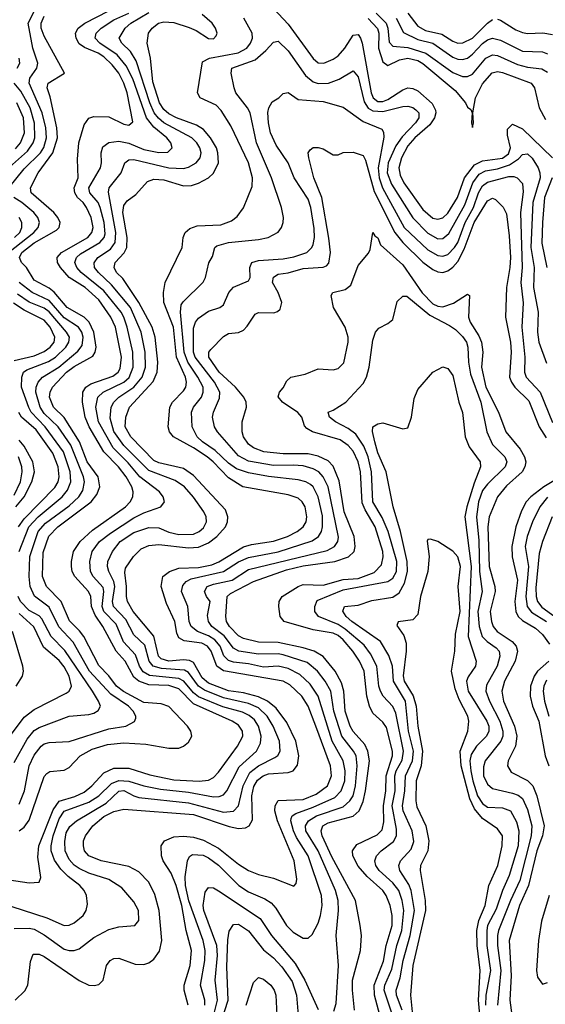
# Model space of a CAD drawing. Header units: inches. Extents: x 990535 to 1117859, y 769386 to 892122.
# Tile 724 of 1056: x 1056872 to 1058982, y 841414 to 845364. Entities that reach past the tile are written whole.
import ezdxf

# ---------------------------------------------------------------- set-up
doc = ezdxf.new("R2010")
doc.units = ezdxf.units.IN
doc.header["$MEASUREMENT"] = 0
doc.layers.add('B0854', color=7, linetype='Continuous')

msp = doc.modelspace()

# ---------------------------------------------------------------- linework, layer by layer
at = {"layer": 'B0854', "color": 5}
for points, elevation in [([(1056828, 844690), (1056890, 844765.7), (1056955.2, 844830), (1056968.5, 844851.5), (1056979.2, 844890), (1056976.6, 844930), (1056961.8, 844990), (1056910.3, 845110), (1056912.3, 845130), (1056941.2, 845170), (1056944.7, 845190), (1056924.7, 845250), (1056906.4, 845350), (1056936.9, 845410)], 2740), ([(1056830, 841913.7), (1056910, 841900.7), (1056950, 841903.7), (1056957.2, 841922.8), (1056944.3, 842004.3), (1056949, 842050), (1057005.9, 842194.1), (1057030, 842228.7), (1057093.1, 842246.9), (1057130, 842264.8), (1057162, 842290), (1057210, 842342.9), (1057250, 842361.8), (1057310, 842361.1), (1057394.1, 842334.1), (1057490, 842315), (1057591.6, 842308.4), (1057630, 842312.6), (1057650, 842323.4), (1057670, 842345.3), (1057746.6, 842450), (1057767.2, 842490), (1057766.6, 842510), (1057750, 842533.5), (1057724.1, 842550), (1057570, 842619.6), (1057510, 842679.8), (1057470, 842693.1), (1057390, 842695.1), (1057350.3, 842710), (1057330, 842726.6), (1057295.1, 842790), (1057259, 842830), (1057204.9, 842930), (1057174.4, 842974.4), (1057160.5, 843010), (1057156.7, 843050), (1057148.5, 843070), (1057092.9, 843130), (1057082.6, 843150), (1057079.6, 843170), (1057079.2, 843190), (1057087.5, 843230), (1057114.4, 843270), (1057164.5, 843315.5), (1057296.3, 843410), (1057314.8, 843430), (1057325.8, 843450), (1057327.9, 843470), (1057321.9, 843490), (1057298.7, 843530), (1057268.9, 843570), (1057209.8, 843629.8), (1057150.4, 843730), (1057135, 843770), (1057124.4, 843830), (1057125.7, 843870), (1057137.3, 843890), (1057156.8, 843903.2), (1057246, 843934), (1057267.1, 843950), (1057275.2, 843964.8), (1057280, 844010), (1057256.6, 844130), (1057237.8, 844170), (1057190, 844239.6), (1057134.2, 844290), (1057069.9, 844330), (1057035.8, 844370), (1057024, 844390), (1057022.5, 844410), (1057039.9, 844430), (1057145.5, 844490), (1057161.5, 844510), (1057166.3, 844530), (1057158.4, 844570), (1057140.1, 844610), (1057126.7, 844630), (1057103.4, 844650), (1057092.8, 844670), (1057091.1, 844690), (1057106.4, 844730), (1057104.1, 844804.1), (1057109.2, 844870), (1057130, 844942.2), (1057150, 844969.3), (1057170, 844975.9), (1057230, 844973.7), (1057290, 844945.1), (1057310, 844941), (1057326.4, 844953.6), (1057302.7, 845070), (1057290.2, 845110), (1057270.2, 845150), (1057243.4, 845183.4), (1057210, 845214.8), (1057186.7, 845230), (1057132.2, 845252.2), (1057110, 845267.7), (1057098.3, 845290), (1057096.1, 845310), (1057106.8, 845330), (1057133.5, 845350), (1057230, 845400.2)], 2680), ([(1057890, 845408.4), (1057950, 845345.6), (1058050, 845207.8), (1058070, 845191.4), (1058093, 845190), (1058130, 845205.8), (1058150, 845219.6), (1058177.5, 845250), (1058210, 845302.4), (1058230, 845304.3), (1058240.3, 845290), (1058246.4, 845270), (1058282.4, 845070), (1058290.2, 845050.2), (1058310, 845036), (1058330, 845036.3), (1058350, 845043.9), (1058410, 845083.2), (1058430, 845090.1), (1058450, 845088.5), (1058470, 845078.8), (1058527.9, 845027.9), (1058541.2, 845001.2), (1058542.7, 844990), (1058536.9, 844970), (1058517.6, 844942.4), (1058457.9, 844890), (1058430, 844857.7), (1058404.7, 844810), (1058394.3, 844770), (1058399.6, 844739.6), (1058413.9, 844710), (1058490, 844603.1), (1058530, 844568.1), (1058550, 844563.7), (1058570, 844569.2), (1058590, 844588.4), (1058629.2, 844650), (1058657.4, 844730), (1058698, 844782), (1058730, 844798.3), (1058810, 844808.8), (1058833.8, 844826.2), (1058842.2, 844850), (1058830, 844900.5), (1058830, 844924.9), (1058850, 844944.8), (1058890, 844926.4), (1059010, 844810)], 2580), ([(1056790, 841822.2), (1056981.1, 841761.1), (1057050, 841729.6), (1057070, 841731.5), (1057090, 841740.5), (1057126.2, 841770), (1057139, 841790), (1057144.6, 841815.4), (1057140.5, 841850), (1057130.5, 841870), (1057112.6, 841890), (1057066, 841926), (1057036.3, 841956.3), (1057011.9, 841991.9), (1056998.2, 842030), (1056997.8, 842050), (1057006.8, 842090), (1057030, 842157.9), (1057050, 842188.3), (1057150, 842225), (1057189.8, 842250.2), (1057240.7, 842299.3), (1057270, 842311.8), (1057310, 842308.5), (1057370, 842289.8), (1057436.7, 842276.7), (1057550, 842265.5), (1057650, 842246.1), (1057672.9, 842247.1), (1057690, 842254.6), (1057703.7, 842270), (1057753.3, 842366.7), (1057822, 842430), (1057839, 842461), (1057840.9, 842490), (1057830.5, 842530), (1057814.5, 842554.5), (1057793, 842573), (1057765.7, 842585.7), (1057687.8, 842607.8), (1057590, 842647.8), (1057570, 842663.4), (1057530.7, 842710.7), (1057510, 842721), (1057392.7, 842732.7), (1057367.1, 842747.1), (1057353.2, 842770), (1057336.3, 842816.3), (1057287.9, 842867.9), (1057258.4, 842938.4), (1057210, 842990), (1057203.4, 843010), (1057210.2, 843070), (1057206.3, 843086.3), (1057166.5, 843130), (1057155.5, 843150), (1057153.8, 843190), (1057162.9, 843230), (1057192.8, 843270), (1057236.1, 843303.9), (1057330, 843365.3), (1057370, 843385.4), (1057437.7, 843410), (1057453, 843430), (1057448.4, 843450), (1057432.5, 843470), (1057353.9, 843530), (1057306.6, 843586.6), (1057246.6, 843646.6), (1057187.8, 843750), (1057177.3, 843810), (1057184.9, 843850), (1057207.3, 843870), (1057290, 843909.3), (1057311, 843929), (1057327.1, 843970), (1057326.2, 844030), (1057303, 844130), (1057290.2, 844170), (1057278.7, 844190), (1057210, 844276.4), (1057118.6, 844350), (1057101.6, 844370), (1057093.3, 844390), (1057099.7, 844410), (1057115.7, 844424.3), (1057193.9, 844470), (1057210.3, 844489.7), (1057214.7, 844505.3), (1057211.5, 844550), (1057195.2, 844610), (1057186.3, 844630), (1057152.7, 844670), (1057149.9, 844690), (1057195.6, 844770), (1057199.7, 844790), (1057198.5, 844830), (1057205.7, 844854.3), (1057229.2, 844870.8), (1057270, 844876.4), (1057310, 844868), (1057370, 844843.6), (1057430, 844831.1), (1057467.1, 844832.9), (1057484.1, 844850), (1057478.7, 844870), (1057462.3, 844890), (1057410, 844932.2), (1057380.2, 844970), (1057326.1, 845126.1), (1057298.7, 845178.7), (1057262.6, 845222.6), (1057193.5, 845270), (1057175, 845290), (1057179.1, 845310), (1057199, 845330), (1057250, 845363.5), (1057310, 845390.5)], 2660), ([(1056850, 841717.9), (1056910, 841719.2), (1056930, 841714.9), (1056970, 841692.7), (1057050, 841634.9), (1057070, 841629.1), (1057090, 841629.5), (1057110, 841636.6), (1057170, 841681.8), (1057230, 841713.3), (1057270, 841724.7), (1057334, 841730), (1057349.8, 841750.2), (1057348.2, 841790), (1057330, 841824.8), (1057281.4, 841881.4), (1057230, 841914.6), (1057150, 841940.2), (1057110, 841958.1), (1057090, 841971.5), (1057070, 841994.4), (1057054.8, 842030), (1057052.5, 842067.5), (1057058.5, 842101.5), (1057072.5, 842127.5), (1057099.6, 842150), (1057219.2, 842220.8), (1057270, 842268.8), (1057290, 842271.6), (1057330, 842249.5), (1057350, 842244.1), (1057550, 842222), (1057690, 842184.9), (1057730, 842189.3), (1057750.2, 842209.8), (1057769.2, 842290), (1057796.3, 842343.7), (1057830, 842370.3), (1057896.6, 842403.4), (1057907.6, 842412.4), (1057917.3, 842430), (1057914.3, 842470), (1057889.6, 842530), (1057865.4, 842570), (1057830, 842603.1), (1057790, 842620.8), (1057690, 842643), (1057613.6, 842673.6), (1057589.9, 842689.9), (1057550, 842744.6), (1057533.7, 842753.7), (1057440.9, 842760.9), (1057408.2, 842770), (1057391.4, 842790), (1057374.5, 842854.5), (1057330, 842896.4), (1057297.5, 842957.5), (1057248.2, 843010), (1057244, 843030), (1057253.8, 843090), (1057249.1, 843110), (1057229.6, 843150), (1057224.2, 843170), (1057225.8, 843190), (1057244, 843230), (1057274.7, 843270), (1057330, 843306.1), (1057390, 843326.3), (1057430, 843324.8), (1057470, 843308.2), (1057510, 843299.1), (1057570, 843300.3), (1057591.9, 843310), (1057610, 843326), (1057621.1, 843350), (1057619.7, 843370), (1057611.3, 843390), (1057570, 843448.7), (1057532.8, 843490), (1057495.9, 843515.9), (1057390, 843555.4), (1057290, 843656.3), (1057250, 843712.5), (1057234.6, 843765.4), (1057239.6, 843810), (1057250.3, 843830), (1057269.9, 843850), (1057330, 843889.3), (1057364, 843930), (1057376.2, 843970), (1057375.6, 844030), (1057359.3, 844110), (1057316.5, 844210), (1057240.6, 844300.6), (1057187.9, 844350), (1057172.7, 844370), (1057170.8, 844389.2), (1057185.5, 844410), (1057236.6, 844443.4), (1057255.1, 844470), (1057258.2, 844510), (1057227.8, 844672.2), (1057230.4, 844690), (1057279.5, 844750), (1057293.9, 844790), (1057310, 844802.3), (1057330, 844803.5), (1057469.9, 844770.1), (1057530, 844767.3), (1057550, 844771.8), (1057580.8, 844790), (1057595.8, 844810), (1057599.7, 844830), (1057594.7, 844850), (1057582.8, 844870), (1057563.2, 844890), (1057450, 844950.7), (1057428.4, 844968.4), (1057411.8, 844990), (1057394.6, 845030), (1057339.2, 845199.2), (1057316.6, 845236.6), (1057282, 845270), (1057271.1, 845290), (1057295, 845330), (1057318.3, 845350), (1057390, 845393.4)], 2640), ([(1056854.1, 841430), (1056892.1, 841467.9), (1056904.1, 841490), (1056914.9, 841585.1), (1056925.6, 841614.4), (1056950, 841614.4), (1056970, 841605.3), (1057110, 841509.6), (1057150, 841490.8), (1057171.3, 841488.7), (1057190, 841492.9), (1057207.1, 841510), (1057219.8, 841570), (1057234.5, 841590), (1057250, 841597.3), (1057270, 841598.6), (1057335.3, 841575.3), (1057370, 841573.8), (1057390, 841580.7), (1057410, 841595), (1057432.7, 841627.3), (1057442.1, 841670), (1057432, 841790), (1057414.8, 841854.8), (1057390, 841903.9), (1057350, 841944.9), (1057310, 841966.3), (1057199.1, 841990), (1057149.8, 842010), (1057132.1, 842030), (1057127.5, 842050), (1057128.5, 842070), (1057136.1, 842090), (1057166, 842130), (1057210, 842167.5), (1057250, 842187.7), (1057290, 842196.8), (1057570, 842174.7), (1057712.5, 842127.5), (1057750, 842119.7), (1057778.1, 842121.9), (1057793.5, 842130), (1057806.6, 842153.4), (1057803.9, 842250), (1057811.8, 842288.2), (1057826.5, 842313.5), (1057849.3, 842330.7), (1057870, 842337.9), (1057950, 842343.5), (1057969.8, 842350), (1057987, 842373), (1057992.4, 842410), (1057980.7, 842470), (1057944.7, 842544.7), (1057901.3, 842601.3), (1057866.8, 842630), (1057830, 842647.7), (1057770, 842663.3), (1057710, 842671.6), (1057630, 842702.1), (1057604.1, 842724.1), (1057570, 842785.2), (1057553.7, 842793.7), (1057530, 842795.8), (1057470, 842790.5), (1057440.2, 842800.2), (1057429.1, 842810), (1057410.9, 842890.9), (1057327.5, 842990), (1057304.1, 843030), (1057301.1, 843050), (1057301.2, 843090), (1057293.6, 843146.4), (1057296.9, 843163.1), (1057329.1, 843210.9), (1057359.1, 843240.9), (1057390, 843253.9), (1057430, 843257.9), (1057550, 843244.6), (1057590, 843247.5), (1057630, 843265.2), (1057663, 843290), (1057697.8, 843330), (1057705.9, 843350), (1057707.8, 843370), (1057697.5, 843397.5), (1057570, 843534.9), (1057530, 843564), (1057430, 843586.1), (1057410, 843595.3), (1057318.6, 843690), (1057295.3, 843730), (1057297.5, 843770), (1057313, 843810), (1057407.8, 843912.2), (1057424.3, 843950), (1057426.6, 843990), (1057415.5, 844090), (1057404, 844130), (1057350, 844229.9), (1057285.7, 844325.7), (1057261, 844350), (1057251.7, 844370), (1057254.9, 844390), (1057291.2, 844428.8), (1057301.7, 844450), (1057303.5, 844490), (1057286.3, 844590), (1057290, 844618.2), (1057303.1, 844636.9), (1057337.8, 844662.2), (1057385.4, 844714.6), (1057410, 844723.8), (1057450, 844720.9), (1057530, 844697.2), (1057561.5, 844698.5), (1057590, 844707.7), (1057629.2, 844730), (1057650, 844748.6), (1057669.6, 844790), (1057667.6, 844830), (1057661.5, 844850), (1057638.4, 844890), (1057610, 844923.1), (1057581.3, 844941.3), (1057501.6, 844970), (1057470, 844986.2), (1057450, 845003.8), (1057432.5, 845030), (1057405.8, 845114.2), (1057396.6, 845210), (1057383.4, 845270), (1057389.4, 845310), (1057403.9, 845330), (1057428.5, 845350), (1057450, 845355.6), (1057490, 845352.1), (1057552.2, 845332.2), (1057580.7, 845320.7), (1057630, 845288.5), (1057650, 845286.7), (1057660.6, 845299.4), (1057663.9, 845310), (1057657.5, 845330), (1057643.9, 845350), (1057604.5, 845384.5)], 2620), ([(1056870, 842109.4), (1056890, 842124.7), (1056910, 842152.6), (1056970, 842327.9), (1056980.1, 842339.9), (1056992.4, 842347.6), (1057050, 842352.8), (1057070, 842363.3), (1057114.4, 842410), (1057162.7, 842437.3), (1057224, 842456), (1057290, 842462.2), (1057378, 842458), (1057470, 842440.8), (1057510, 842441.5), (1057530, 842448.9), (1057550, 842464.8), (1057562.4, 842490), (1057558.3, 842510), (1057546, 842530), (1057470, 842608.9), (1057439.4, 842619.4), (1057370, 842624.9), (1057288.3, 842668.3), (1057259.8, 842690), (1057230, 842732.1), (1057190, 842773.6), (1057128.9, 842890), (1057112.3, 842912.3), (1057071.7, 842951.7), (1057037.9, 843030), (1056979.4, 843090), (1056963.6, 843130), (1056966.6, 843226.6), (1056988.6, 843291.4), (1057024.7, 843330), (1057159.2, 843430), (1057180.8, 843459.2), (1057193.3, 843490), (1057187.1, 843530), (1057143.1, 843590), (1057111.6, 843670), (1057050, 843767.6), (1057007.7, 843810), (1056992.1, 843850), (1056993.8, 843870), (1057002.9, 843890), (1057059.9, 843950), (1057090, 843973.2), (1057165.5, 844014.5), (1057174.5, 844030), (1057178.3, 844050), (1057169.7, 844110), (1057150.7, 844150), (1057130.8, 844170.8), (1057061.7, 844210), (1057010, 844270.5), (1056990, 844287.5), (1056930, 844318.9), (1056898.9, 844370), (1056878.9, 844390), (1056870.8, 844410), (1056881, 844430), (1056930, 844468.2), (1057020, 844520), (1057030.3, 844530), (1057033.6, 844550), (1057025.1, 844570), (1057008.6, 844590), (1056918, 844670), (1056914.7, 844690), (1056946.2, 844750), (1057004.8, 844830), (1057024, 844890), (1057021.2, 844930), (1056994.5, 845054.5), (1056982.2, 845090), (1056985.5, 845110), (1057052.3, 845150), (1056970, 845297.6), (1056958.1, 845330), (1056958.3, 845350), (1056970, 845378.2)], 2720), ([(1057547.7, 841410), (1057531.4, 841470), (1057532.6, 841490), (1057556, 841570), (1057561.4, 841630), (1057539.7, 841710), (1057522, 841810), (1057499.5, 841890), (1057479.5, 841939.5), (1057448, 841990), (1057441.4, 842010), (1057440.2, 842050), (1057452.9, 842070), (1057490, 842085.1), (1057530, 842088), (1057570, 842083.9), (1057610, 842072.1), (1057670, 842039.9), (1057750, 841975.5), (1057790, 841950.1), (1057830, 841934.2), (1057890, 841920.4), (1057971.8, 841888.2), (1057981.5, 841898.5), (1057984.8, 841915.2), (1057973.6, 841990), (1057906.2, 842150), (1057896.3, 842190), (1057896.7, 842210), (1057910, 842231.2), (1058010, 842236.1), (1058062.5, 842257.5), (1058107.9, 842290), (1058124.1, 842330), (1058118.8, 842370), (1058061, 842530), (1058030, 842610.5), (1058004.4, 842650), (1057955.9, 842695.9), (1057930, 842710.5), (1057690, 842752), (1057662.9, 842770), (1057640.1, 842830), (1057625.3, 842850), (1057602.4, 842862.4), (1057532.4, 842872.4), (1057510, 842884.3), (1057502.5, 842902.5), (1057494.5, 842950), (1057461.2, 843021.2), (1057440.1, 843090), (1057445.9, 843130), (1057473.4, 843150), (1057510, 843163.1), (1057590, 843166.7), (1057642.7, 843177.3), (1057671.6, 843188.4), (1057770, 843249), (1057801.7, 843258.3), (1057890, 843271.4), (1057947.2, 843290), (1057985.2, 843310), (1058010.2, 843329.8), (1058021.7, 843350), (1058025.1, 843370), (1058017.8, 843410), (1058005.7, 843430), (1057990, 843443.9), (1057950, 843458.3), (1057767.3, 843490), (1057710, 843526.1), (1057649, 843590), (1057624.1, 843610), (1057570, 843645.7), (1057488.6, 843690), (1057472.9, 843710), (1057468.1, 843730), (1057474.6, 843810), (1057485.5, 843830), (1057530, 843875.1), (1057538.9, 843890), (1057541.5, 843910), (1057536.9, 843930), (1057501.9, 844010), (1057489.6, 844130), (1057450.9, 844230), (1057448.5, 844270), (1057455.9, 844310), (1057524.1, 844450), (1057528.4, 844490), (1057535.8, 844510), (1057554.3, 844525.7), (1057583.6, 844536.4), (1057679.2, 844540.8), (1057722.7, 844557.3), (1057744.9, 844575.1), (1057770, 844608.8), (1057805, 844695), (1057806.1, 844730), (1057790.2, 844790), (1057718.7, 844938.7), (1057679.9, 844999.9), (1057660.6, 845020.6), (1057596.8, 845050), (1057585, 845070), (1057605.2, 845194.8), (1057633.1, 845210), (1057749.3, 845230.7), (1057783.5, 845250), (1057798.9, 845270), (1057805.9, 845290), (1057804.8, 845310), (1057771.2, 845370)], 2580), ([(1058270, 845368.8), (1058308.5, 845328.5), (1058313.4, 845310), (1058312.2, 845250), (1058330, 845194.5), (1058350, 845180.3), (1058396.6, 845203.4), (1058430, 845210.3), (1058470, 845200.2), (1058490, 845188.9), (1058619.3, 845079.3), (1058661.6, 845030), (1058670, 845013.1), (1058683.4, 845003.4), (1058688.5, 844990), (1058685.7, 844950), (1058690, 844931.3), (1058693.7, 844950), (1058690.7, 844990.7), (1058701.3, 845050), (1058730, 845107.3), (1058769.1, 845150.9), (1058790, 845155.7), (1058810, 845152.4), (1058924.5, 845110), (1058938.5, 845090), (1058957.2, 845010), (1058983.1, 844963.1)], 2620), ([(1058302.4, 845390), (1058343.5, 845350), (1058350, 845330), (1058354.5, 845274.5), (1058370, 845257.5), (1058430, 845252.2), (1058502, 845230), (1058610, 845151.6), (1058650, 845135.8), (1058670, 845135.6), (1058690, 845145.4), (1058743.3, 845210), (1058770, 845223.4), (1058790, 845220.1), (1058870, 845184.3), (1058910, 845173.2), (1058967.2, 845167.2), (1058990, 845153.7)], 2640), ([(1058383.5, 845370), (1058412.6, 845312.6), (1058470, 845284.2), (1058530, 845269.5), (1058610, 845213.2), (1058630, 845205.3), (1058650, 845203.9), (1058670, 845210.1), (1058690, 845225.1), (1058730, 845267.9), (1058750, 845282.6), (1058770, 845289.7), (1058802.3, 845282.3), (1058890, 845237.1), (1058970, 845234.8), (1058990, 845227)], 2660), ([(1058430.2, 845390.2), (1058470, 845337.6), (1058500.8, 845320.8), (1058565.9, 845305.9), (1058610, 845277.9), (1058630, 845270.4), (1058650.6, 845270.6), (1058690, 845290.1), (1058750, 845350.5), (1058770, 845365.1)], 2680), ([(1058790, 845366.5), (1058801.5, 845361.5), (1058863.3, 845323.3), (1058890, 845312.1), (1058910, 845308.7), (1058971.4, 845311.4), (1059010, 845304.9)], 2680), ([(1057615.2, 841410), (1057615.6, 841430), (1057597.4, 841490), (1057615.2, 841590), (1057616.7, 841630), (1057608.9, 841670), (1057550.5, 841829.5), (1057537.5, 841890), (1057535.4, 841924.6), (1057545.3, 841990), (1057553.1, 842006.9), (1057565, 842015), (1057608.1, 842011.9), (1057630, 842001.2), (1057670, 841972), (1057751.9, 841890), (1057790, 841865.6), (1057856.5, 841836.5), (1057881, 841821), (1057900.1, 841800.1), (1057942.7, 841730), (1057970, 841702.6), (1058010, 841679.3), (1058030, 841679.1), (1058046.4, 841693.6), (1058070, 841739.6), (1058079.4, 841770), (1058086, 841810), (1058083, 841850), (1058029.7, 842010), (1057982.9, 842082.9), (1057970.4, 842110), (1057959.6, 842150), (1057961.3, 842158.7), (1057965, 842170), (1057980.1, 842179.9), (1058050, 842204.9), (1058136.5, 842243.5), (1058162.6, 842270), (1058176.5, 842310), (1058178.2, 842350), (1058170.8, 842390), (1058126.3, 842470), (1058069.6, 842649.6), (1058037.8, 842697.8), (1057996.9, 842736.9), (1057950, 842760.6), (1057910, 842769.9), (1057850, 842766.6), (1057790, 842780.3), (1057730, 842786.2), (1057710, 842793.4), (1057691.9, 842811.9), (1057676, 842850), (1057655.7, 842875.7), (1057630, 842892.3), (1057584.9, 842910), (1057559.7, 842930), (1057552, 842950), (1057546.8, 843010), (1057520.8, 843070), (1057526.2, 843093.8), (1057539.6, 843110), (1057559.7, 843120.3), (1057690, 843149.8), (1057750.8, 843189.2), (1057790, 843207), (1057910, 843228.8), (1058046.3, 843273.7), (1058071.8, 843290), (1058083.3, 843310), (1058087.9, 843330), (1058086.8, 843373.2), (1058070, 843449.8), (1058050.3, 843490), (1058039.2, 843499.2), (1058020.7, 843510), (1057990, 843518.6), (1057870, 843530.9), (1057790, 843546.7), (1057742.6, 843562.6), (1057710, 843585.4), (1057656.3, 843636.3), (1057605.7, 843670), (1057583.8, 843690), (1057564.7, 843730), (1057561, 843790), (1057569.9, 843810), (1057601.1, 843850), (1057608.9, 843870), (1057607.7, 843890), (1057587.5, 843930), (1057547.2, 843990), (1057531.7, 844030), (1057516.9, 844190), (1057520.5, 844219.5), (1057528.1, 844231.9), (1057608.4, 844311.6), (1057617.2, 844330), (1057631.1, 844388.9), (1057645.6, 844414.4), (1057655.5, 844450), (1057663.2, 844456.8), (1057709.4, 844470), (1057830, 844481.6), (1057869.9, 844490.1), (1057908.9, 844511.1), (1057922.9, 844530), (1057929.1, 844550), (1057930.6, 844570), (1057922.3, 844610), (1057882, 844730), (1057822.9, 844870), (1057796.9, 844990), (1057786.3, 845010), (1057738.9, 845070), (1057732.1, 845090), (1057721.1, 845150), (1057722.9, 845170), (1057817.1, 845202.9), (1057859.9, 845240.1), (1057890, 845274.3), (1057910, 845278), (1057950, 845239), (1058019.5, 845139.5), (1058050, 845114.3), (1058070, 845107.4), (1058110.8, 845109.2), (1058154.4, 845125.6), (1058210, 845158.2), (1058230, 845134.7), (1058254.2, 845034.2), (1058270, 845008.6), (1058290, 844998.1), (1058330, 844996.2), (1058410, 845015.8), (1058430, 845016.5), (1058450, 845011.6), (1058462.4, 845002.4), (1058474.1, 844990), (1058474.2, 844970), (1058461.1, 844950), (1058406.6, 844893.4), (1058382, 844858), (1058350.9, 844790), (1058347.3, 844750), (1058364.6, 844704.6), (1058450, 844569.2), (1058510, 844507.9), (1058550, 844485), (1058570, 844485.8), (1058594.1, 844505.9), (1058658.9, 844621.1), (1058690.3, 844709.7), (1058716.2, 844743.8), (1058742, 844758), (1058790, 844765.5), (1058837.8, 844782.2), (1058873.7, 844806.3), (1058890, 844823.6), (1058910, 844826.1), (1058929, 844809), (1058953.6, 844770), (1058960.2, 844750), (1058960.6, 844730), (1058932.2, 844630), (1058923.9, 844450), (1058937.1, 844370), (1058933.7, 844290), (1058953.3, 844190), (1058950.8, 844110), (1058955.5, 844070), (1058986.3, 843986.3)], 2560), ([(1056862.3, 845170), (1056872.2, 845190), (1056870.3, 845210)], 2760), ([(1056780.8, 844730), (1056903.4, 844836.6), (1056926.4, 844870), (1056933.2, 844890), (1056931.4, 844948.6), (1056913.2, 845010), (1056876.9, 845076.9), (1056849.3, 845110)], 2760), ([(1058133.1, 841386.9), (1058142.7, 841417.3), (1058152, 841570), (1058142.7, 841690), (1058151.4, 841790), (1058150.3, 841830), (1058139.6, 841870), (1058069.5, 842030), (1058019.9, 842110), (1058018.6, 842130), (1058031.4, 842150), (1058063.5, 842170), (1058170, 842206.3), (1058197.7, 842230), (1058210, 842250.8), (1058220.2, 842290), (1058226.9, 842370), (1058222.2, 842410), (1058212.4, 842430), (1058165.3, 842490), (1058133.1, 842590), (1058120.8, 842670), (1058098.3, 842710), (1058067.3, 842750), (1058025.2, 842785.2), (1057930, 842815.4), (1057910, 842819.4), (1057830, 842818.4), (1057751.1, 842831.1), (1057730, 842842.9), (1057692, 842892), (1057643.5, 842930), (1057629.3, 842950), (1057626.2, 842973.8), (1057636.4, 843030), (1057621.2, 843050), (1057613.1, 843070), (1057624.7, 843090), (1057650, 843099.5), (1057724.9, 843115.1), (1057790, 843158.1), (1058106.2, 843233.8), (1058135.8, 843250), (1058149, 843270), (1058151.9, 843288.1), (1058110.3, 843490.3), (1058090.5, 843530.5), (1058072.1, 843550), (1058050, 843561.9), (1058010, 843573.5), (1057970, 843577.3), (1057890, 843574.9), (1057790, 843592.5), (1057750, 843614.1), (1057665.7, 843710), (1057653.5, 843730), (1057646.2, 843770), (1057649.9, 843790), (1057674.3, 843845.7), (1057675.1, 843870), (1057654.3, 843910), (1057576.3, 844010), (1057569.4, 844030), (1057570, 844126.8), (1057577.7, 844150), (1057590, 844165.9), (1057630, 844194.4), (1057675.1, 844210), (1057690, 844220.2), (1057711.8, 844270), (1057730, 844290.9), (1057790, 844316.5), (1057797.4, 844330), (1057795.9, 844370), (1057803.5, 844390), (1057830, 844398.3), (1057930, 844404.9), (1057972.2, 844412.2), (1058024.8, 844430), (1058044.8, 844450), (1058050, 844462.4), (1058054.7, 844490), (1058053.6, 844526.4), (1058040.6, 844610), (1058030, 844644.4), (1057973.2, 844730), (1057949.9, 844790), (1057900.9, 844860.9), (1057878.3, 844910), (1057870.3, 844949.7), (1057868.5, 844991.5), (1057871.5, 845010), (1057885.7, 845034.3), (1057912, 845050), (1057930, 845068), (1057950, 845072.2), (1057990, 845043.2), (1058090, 845035.6), (1058170, 845013), (1058250, 844956.1), (1058325.3, 844925.3), (1058332.7, 844912.7), (1058333.2, 844893.2), (1058310.2, 844770), (1058314.7, 844730), (1058327.9, 844690), (1058415.6, 844530), (1058510, 844440.2), (1058550, 844418), (1058570, 844415.9), (1058590, 844421.5), (1058617.9, 844450), (1058630, 844470.6), (1058660.5, 844550), (1058692.9, 844610), (1058713.7, 844670), (1058730, 844697.5), (1058750, 844711.9), (1058835.5, 844735.5), (1058855.3, 844735.3), (1058869, 844730), (1058890, 844707.2), (1058892.9, 844672.9), (1058882.8, 844590), (1058888.5, 844370), (1058883.9, 844310), (1058892.3, 844227.7), (1058887.7, 844130), (1058900.1, 844010), (1058898.6, 843950), (1058905.5, 843930), (1058961.3, 843870), (1059010, 843748.4)], 2540), ([(1056854.3, 844845.7), (1056874.7, 844870), (1056890.9, 844910), (1056886.9, 844970), (1056860, 845030)], 2780), ([(1058215.8, 841390), (1058207.2, 841470), (1058207.7, 841510), (1058240.5, 841630), (1058244.1, 841690), (1058239.2, 841730), (1058219.2, 841830), (1058125.2, 842005.2), (1058085.7, 842090), (1058081.5, 842110), (1058089.1, 842130), (1058110, 842142.3), (1058210, 842168.1), (1058234.5, 842190), (1058250, 842227.3), (1058260.5, 842270), (1058275.9, 842390), (1058269.9, 842430), (1058256.7, 842456.7), (1058210, 842508.3), (1058198.3, 842530), (1058178.7, 842590), (1058172.9, 842670), (1058163.5, 842703.5), (1058138.5, 842750), (1058090, 842809.1), (1058054.4, 842830), (1058010, 842843.4), (1057910, 842864.8), (1057830, 842867), (1057770, 842882), (1057750, 842892.6), (1057714.4, 842930), (1057701.8, 842950), (1057699.1, 842970), (1057704.2, 843050), (1057717.5, 843062.5), (1057809.8, 843110.2), (1057943.3, 843156.7), (1058010, 843172.7), (1058136.4, 843190), (1058191.6, 843208.4), (1058214.1, 843230), (1058218.3, 843250), (1058214.1, 843290), (1058173.7, 843390), (1058153.8, 843513.8), (1058130, 843573.4), (1058110, 843594.1), (1058070, 843613), (1058030, 843622), (1057930, 843621.7), (1057851.5, 843630), (1057810, 843646.6), (1057790, 843661.6), (1057769.9, 843690), (1057764.2, 843710), (1057764.7, 843750), (1057782.3, 843810), (1057780.4, 843830), (1057771.7, 843850), (1057737.6, 843890), (1057672, 843950), (1057631.2, 844010), (1057631.1, 844030), (1057638.8, 844041.2), (1057690, 844092.9), (1057710, 844105), (1057750, 844109.5), (1057770, 844118.6), (1057785.4, 844134.6), (1057816.8, 844183.2), (1057830.6, 844189.4), (1057891.4, 844188.6), (1057907, 844193), (1057916.9, 844203.1), (1057924.5, 844230), (1057909.4, 844270), (1057887.2, 844310), (1057890, 844331.5), (1057910, 844342.7), (1057950, 844347.8), (1058010, 844365.8), (1058090, 844371.1), (1058103.7, 844376.3), (1058113.1, 844386.9), (1058118.9, 844430), (1058112.1, 844487.9), (1058084.2, 844650), (1058053.1, 844730), (1058032.7, 844810), (1058029.8, 844830), (1058038.3, 844841.7), (1058050, 844850.8), (1058070, 844851.4), (1058090, 844846.1), (1058130, 844821.8), (1058150, 844821.3), (1058170, 844831), (1058210, 844832.6), (1058250, 844818.8), (1058260.1, 844800.1), (1058294.8, 844674.8), (1058377.1, 844510), (1058409.8, 844470), (1058490, 844390.7), (1058530, 844361.3), (1058550, 844352.8), (1058570, 844350.4), (1058590, 844356.5), (1058610, 844371), (1058630, 844394.1), (1058656.4, 844443.6), (1058696.8, 844550), (1058750, 844637.3), (1058770, 844648), (1058782.2, 844642.2), (1058812.5, 844612.5), (1058825.5, 844585.5), (1058836.7, 844496.7), (1058841.4, 844410), (1058839.5, 844370), (1058825.4, 844290), (1058822.1, 844170), (1058841.6, 844070), (1058845, 844030), (1058838.5, 843930), (1058845.4, 843910), (1058859.2, 843890), (1058915.4, 843835.4), (1058956.6, 843730), (1058985.8, 843685.8)], 2520), ([(1059009.4, 844730), (1058978.7, 844650), (1058970, 844550), (1058967.7, 844467.7), (1058987.3, 844370)], 2580), ([(1056827.2, 844430), (1056928.5, 844510), (1056945.6, 844530), (1056951.6, 844550), (1056944.7, 844570), (1056928.4, 844590), (1056880.5, 844630), (1056848.2, 844650)], 2740), ([(1056851.2, 844490), (1056871.9, 844510), (1056881, 844530), (1056879.9, 844550), (1056869.6, 844570)], 2760), ([(1058317.7, 841370), (1058295.5, 841450), (1058294.2, 841490), (1058332.5, 841587.5), (1058342.9, 841650), (1058366.5, 841730), (1058367.1, 841770), (1058359.4, 841810), (1058343.3, 841850), (1058330, 841870.3), (1058266.3, 841926.3), (1058230, 841967.7), (1058209.7, 842010), (1058208.3, 842030), (1058224.9, 842055.1), (1058306.8, 842093.2), (1058326.5, 842113.5), (1058334, 842146), (1058331.9, 842210), (1058342.1, 842270), (1058342.9, 842330), (1058368.4, 842410), (1058368.6, 842430), (1058344.4, 842524.4), (1058330, 842546), (1058290, 842582.3), (1058275.4, 842610), (1058264.8, 842650), (1058254.1, 842750), (1058236.5, 842790), (1058209.4, 842830), (1058170, 842875.6), (1058150, 842892.8), (1058130, 842902.5), (1058050, 842915.8), (1057933.6, 842950), (1057916.9, 842970), (1057912.2, 843010), (1057913.5, 843030), (1057925.2, 843050), (1057989.4, 843090), (1058010, 843098.2), (1058090, 843095.5), (1058170, 843118.1), (1058230, 843121.9), (1058294.4, 843145.6), (1058323.7, 843176.3), (1058331.4, 843208.6), (1058329.2, 843230), (1058298.9, 843330), (1058258, 843398), (1058246.3, 843426.3), (1058240.1, 843550), (1058230, 843590), (1058210, 843632.5), (1058190, 843656), (1058157.9, 843677.9), (1058046.6, 843710), (1058023.9, 843723.9), (1058015.1, 843735.1), (1058003.8, 843770), (1057988.6, 843788.6), (1057926.9, 843830), (1057909.1, 843850.9), (1057914.5, 843870), (1057930, 843886.5), (1057944.2, 843915.8), (1057960.4, 843930), (1058017.8, 843942.2), (1058070, 843963.5), (1058130, 843959.5), (1058150, 843964.2), (1058172.4, 843987.6), (1058189.9, 844070), (1058190.3, 844090), (1058177.7, 844130), (1058131.4, 844210), (1058122.5, 844257.5), (1058128.7, 844270), (1058178.6, 844281.4), (1058200.7, 844299.3), (1058230, 844378.4), (1058272.4, 844427.6), (1058278.6, 844441.4), (1058290, 844510.2), (1058296.9, 844496.9), (1058310, 844488.8), (1058320.8, 844460.8), (1058410, 844379.9), (1058487.7, 844267.7), (1058530, 844224.3), (1058550, 844214.3), (1058570, 844211.7), (1058613.2, 844226.8), (1058670, 844263.2), (1058677.6, 844257.6), (1058673.5, 844170), (1058680.2, 844150), (1058715.1, 844095.1), (1058725.6, 844070), (1058730.7, 844030), (1058725.1, 843970), (1058743, 843890), (1058793.7, 843790), (1058822.8, 843710), (1058881.2, 843641.2), (1058898.8, 843610), (1058903.3, 843590), (1058900.1, 843570), (1058889, 843550), (1058825.9, 843494.1), (1058789.7, 843450), (1058755.9, 843370), (1058751.7, 843330), (1058756.9, 843170), (1058779.3, 843090), (1058780.3, 843070), (1058760.7, 842990), (1058765.1, 842950), (1058772.3, 842930), (1058788.1, 842910), (1058848.8, 842868.8), (1058864.4, 842850), (1058870.1, 842830), (1058860.7, 842790), (1058817.6, 842710), (1058806.7, 842670), (1058813.4, 842630), (1058858.4, 842530), (1058867.9, 842490), (1058862.4, 842450), (1058833, 842390), (1058829.6, 842370), (1058844.9, 842344.9), (1058910, 842312.1), (1058931.6, 842290), (1058947.7, 842250), (1058976.6, 842130), (1058970.9, 842090), (1058947.8, 842030), (1058913.8, 841890), (1058877.7, 841810), (1058837, 841670), (1058844.7, 841530), (1058839.4, 841430), (1058858.3, 841290)], 2480), ([(1056870, 842216.5), (1056890.7, 842270), (1056909.4, 842370), (1056930, 842413.3), (1056957.7, 842450), (1056970, 842458.9), (1056990, 842463.6), (1057070, 842468.8), (1057230, 842519.4), (1057298.4, 842530), (1057332, 842548), (1057337.8, 842562.2), (1057338.5, 842570), (1057326.9, 842590), (1057308.5, 842610), (1057238, 842658), (1057151.6, 842750), (1057086.3, 842866.3), (1057028.8, 842928.8), (1056990, 843006.6), (1056931.8, 843051.8), (1056913.5, 843090), (1056909.2, 843130), (1056912.1, 843210), (1056945.8, 843310), (1056975.6, 843344.4), (1057070, 843414), (1057109.3, 843450), (1057125.1, 843474.9), (1057132.2, 843510), (1057128.1, 843530), (1057077.2, 843657.2), (1057026.5, 843730), (1056970, 843784.7), (1056953.4, 843810), (1056937, 843870), (1056937.6, 843890), (1056945.5, 843910), (1056963.8, 843930), (1057028.3, 843970), (1057105.8, 844034.2), (1057122.6, 844057.4), (1057126.9, 844090), (1057121.5, 844110), (1057108.4, 844130), (1057050, 844168.5), (1056990, 844237.2), (1056922.2, 844270), (1056869.9, 844310)], 2740), ([(1056869.2, 843230), (1056908.8, 843330), (1056946.4, 843370), (1057042.8, 843450), (1057064.1, 843475.9), (1057077.4, 843510), (1057074, 843550), (1057047.5, 843630), (1056973.6, 843730), (1056917.6, 843790), (1056908.5, 843808.5), (1056878.4, 843890), (1056880.3, 843930), (1056887.5, 843950), (1056900.7, 843959.3), (1056987.7, 843992.3), (1057015.9, 844010), (1057056.5, 844050), (1057069.6, 844070), (1057071.2, 844090), (1057059.3, 844110), (1056990, 844192.4), (1056970, 844206.2), (1056910, 844231.3), (1056862.5, 844262.5)], 2760), ([(1058368, 841370), (1058334.9, 841470), (1058337.7, 841490), (1058365.5, 841554.5), (1058385.5, 841650), (1058405.5, 841710), (1058413.6, 841790), (1058407.8, 841830), (1058393.2, 841870), (1058370, 841901), (1058315.1, 841950), (1058301.2, 841970), (1058297.5, 841990), (1058304.4, 842010), (1058323, 842030), (1058372.9, 842067.1), (1058383.9, 842090), (1058384.1, 842115.9), (1058367.5, 842210), (1058379, 842270), (1058377.7, 842330), (1058383.6, 842350), (1058406.8, 842393.2), (1058412.5, 842430), (1058381.8, 842581.8), (1058370, 842607.9), (1058330.6, 842650.6), (1058320.1, 842670), (1058313.9, 842690), (1058305.1, 842770), (1058279.9, 842819.9), (1058254.3, 842854.3), (1058178.3, 842918.3), (1058150, 842937.4), (1058070.8, 842970), (1058057.1, 842990), (1058056.8, 843010), (1058066.4, 843033.6), (1058170, 843076.6), (1058349.9, 843110.1), (1058370, 843123.4), (1058383.9, 843150), (1058385.6, 843190), (1058351, 843311), (1058326.8, 843366.8), (1058289, 843430), (1058284.6, 843550), (1058270, 843610), (1058253.4, 843653.4), (1058221.2, 843701.2), (1058190, 843723.5), (1058138.9, 843750), (1058115.8, 843770), (1058109.7, 843790), (1058130, 843796.9), (1058180.5, 843830), (1058250, 843904.2), (1058263.4, 843930), (1058274.6, 843970), (1058290, 844078), (1058299.7, 844110), (1058313.5, 844126.5), (1058350, 844145.3), (1058370, 844161.6), (1058387.1, 844232.9), (1058410, 844255.3), (1058425.6, 844254.4), (1058518.2, 844178.2), (1058597.8, 844137.8), (1058621.2, 844121.2), (1058650, 844092.4), (1058665, 844070), (1058671.4, 844050), (1058673.8, 843990), (1058681.8, 843941.8), (1058723.5, 843830), (1058747.6, 843710), (1058770, 843659.5), (1058819.7, 843610), (1058827.5, 843590), (1058821.1, 843570), (1058750, 843500.6), (1058730, 843475), (1058713.4, 843430), (1058705.8, 843370), (1058714.3, 843274.3), (1058717.2, 843150), (1058728.1, 843070), (1058711.5, 842990), (1058716, 842930), (1058728.8, 842888.8), (1058749, 842869), (1058784.6, 842844.6), (1058795.9, 842830), (1058798.7, 842810), (1058788.5, 842770), (1058745.2, 842694.8), (1058742.9, 842670), (1058758.1, 842630), (1058799.3, 842550), (1058811.7, 842510), (1058811.3, 842490), (1058803.2, 842470), (1058741, 842390), (1058733.6, 842366.4), (1058734.1, 842330), (1058750, 842296.6), (1058770, 842280.1), (1058850, 842261.3), (1058872.5, 842252.5), (1058890, 842239.1), (1058910, 842195), (1058928.1, 842130), (1058924.5, 842090), (1058879.5, 841910), (1058841.4, 841830), (1058793.7, 841710), (1058790.5, 841690), (1058790, 841650), (1058803, 841550), (1058789.5, 841410)], 2460), ([(1056850, 843996.2), (1056930, 844015.8), (1056970, 844032.9), (1056993.9, 844050), (1057009.9, 844070), (1057013, 844090), (1056994.6, 844130), (1056970, 844159), (1056890, 844198), (1056847.1, 844227.1)], 2780), ([(1058407.2, 841390), (1058385, 841450), (1058383.5, 841470), (1058399.7, 841520.3), (1058410.9, 841590), (1058439.3, 841690), (1058457, 841790), (1058443.8, 841870), (1058434.1, 841894.1), (1058398.1, 841950), (1058393.8, 841970), (1058399.9, 841990), (1058443.9, 842036.1), (1058453.6, 842066.4), (1058447.1, 842110), (1058411.5, 842190), (1058408, 842210), (1058417.6, 842270), (1058420.3, 842330), (1058448.7, 842390), (1058452.1, 842430), (1058432.8, 842510), (1058420.9, 842630), (1058372.8, 842710), (1058369, 842770), (1058353.5, 842813.5), (1058319.6, 842870), (1058205.5, 842950), (1058182.7, 842970), (1058168.4, 842991.6), (1058175.6, 843010), (1058230, 843014.7), (1058285.7, 843034.3), (1058370, 843047.2), (1058395.6, 843064.4), (1058417.1, 843102.9), (1058428.9, 843150), (1058427.3, 843190), (1058400.6, 843310), (1058370.7, 843410), (1058342.6, 843550), (1058310, 843626), (1058296.9, 843670), (1058288.3, 843711.7), (1058289.9, 843730), (1058310, 843743), (1058330, 843746.8), (1058410, 843722.3), (1058430, 843726.7), (1058444.5, 843770), (1058455.7, 843844.3), (1058470, 843880.5), (1058530, 843950.4), (1058570, 843970.8), (1058590, 843964), (1058610, 843936.3), (1058635.1, 843830), (1058650, 843787.7), (1058659.9, 843690), (1058676.6, 843650), (1058720.1, 843590), (1058721, 843570), (1058695.6, 843504.4), (1058666.6, 843410), (1058659.3, 843370), (1058684.8, 843170), (1058672.1, 842890), (1058703.6, 842790), (1058701.9, 842770), (1058671.8, 842728.2), (1058665.7, 842710), (1058672.7, 842670), (1058747.1, 842550), (1058754.6, 842530), (1058755.3, 842510), (1058745.8, 842490), (1058705.2, 842450), (1058683.8, 842416.2), (1058678.6, 842390), (1058682.6, 842350), (1058690.2, 842310), (1058709.7, 842250), (1058730, 842219.2), (1058750, 842205.1), (1058810, 842202.1), (1058841.9, 842190), (1058866.1, 842146.1), (1058875.7, 842110), (1058872.3, 842050), (1058837.2, 841930), (1058809.4, 841870), (1058783.9, 841796.1), (1058750.3, 841730), (1058746.9, 841710), (1058747.2, 841650), (1058761.6, 841550), (1058742.8, 841450), (1058741.6, 841410)], 2440), ([(1056867.1, 843330), (1056890, 843361.8), (1057012.7, 843487.3), (1057025.6, 843510), (1057030, 843530), (1057026, 843570), (1057004.4, 843624.4), (1056938.1, 843718.1), (1056878.9, 843770), (1056868, 843788)], 2780), ([(1056856.1, 843410), (1056889.7, 843450), (1056920.8, 843510), (1056931.7, 843550), (1056924.3, 843590), (1056890, 843653.4), (1056870, 843676.9)], 2820), ([(1056850, 843456.6), (1056875.4, 843510), (1056882.1, 843550), (1056880.8, 843570), (1056867.3, 843610)], 2840), ([(1059042.5, 843530), (1058975.6, 843490), (1058923.5, 843450), (1058905, 843430), (1058886.3, 843393.7), (1058863.8, 843330), (1058847, 843250), (1058849.1, 843209.1), (1058870, 843114.8), (1058859.1, 843030), (1058862.9, 842990), (1058873.3, 842970), (1058890, 842953.3), (1058942.8, 842922.8), (1058970, 842897.6), (1058998.3, 842858.3)], 2520), ([(1058990, 843448.1), (1058959.4, 843410), (1058929.7, 843350), (1058908.9, 843290), (1058901.4, 843250), (1058913.9, 843170), (1058903.2, 843050), (1058908.5, 843010), (1058926.5, 842986.5), (1058985.9, 842950)], 2540), ([(1059009.4, 843370), (1058970, 843270), (1058957.6, 843222.4), (1058944.1, 843084.1), (1058944.7, 843050), (1058949.9, 843029.9), (1058967.6, 843007.6), (1059070, 842932.9)], 2560), ([(1058728.7, 841270), (1058713.3, 841430), (1058720.1, 841550), (1058708.5, 841650), (1058707.1, 841710), (1058715, 841750), (1058741, 841810), (1058755.1, 841890), (1058791.3, 841970), (1058808.8, 842050), (1058809.6, 842089.6), (1058790, 842118.4), (1058730, 842159.4), (1058697.9, 842197.9), (1058678.7, 842238.7), (1058644.2, 842370), (1058639.8, 842430), (1058670.5, 842510), (1058674.6, 842550), (1058670.8, 842570), (1058636.4, 842636.4), (1058620, 842680), (1058605.4, 842750), (1058618.5, 842830), (1058621.3, 842898.7), (1058639.6, 842990), (1058632.6, 843090), (1058641, 843170), (1058630, 843208.5), (1058610, 843232.2), (1058550.2, 843270.2), (1058520.5, 843279.5), (1058510, 843278.8), (1058508, 843272), (1058515.1, 843210), (1058510.7, 843150), (1058480.7, 843050), (1058470, 842977.1), (1058450, 842955.8), (1058391.1, 842948.9), (1058386.3, 842933.7), (1058413.2, 842893.2), (1058422.6, 842862.6), (1058422.9, 842830), (1058411.2, 842731.2), (1058415.7, 842710), (1058451.7, 842651.7), (1058463.5, 842610), (1058470.3, 842529.7), (1058488.3, 842430), (1058483.5, 842370), (1058463.7, 842310), (1058462.4, 842230), (1058466.3, 842206.3), (1058502.7, 842130), (1058514.5, 842070), (1058510.2, 842030), (1058481.1, 841970), (1058479.3, 841950), (1058499.8, 841830), (1058501.3, 841790), (1058450.2, 841570), (1058440.7, 841450), (1058449, 841370)], 2420), ([(1056850, 842384.4), (1056902.4, 842477.6), (1056930, 842512), (1056950, 842524.8), (1057070, 842569.6), (1057150, 842576.6), (1057170, 842582.4), (1057187.3, 842592.7), (1057195.6, 842610), (1057188.7, 842630), (1057164, 842670), (1057052.7, 842832.7), (1056998.6, 842890), (1056960.6, 842960.6), (1056950, 842971.8), (1056910, 842994.3), (1056875.5, 843030), (1056865.7, 843050)], 2760), ([(1056803.1, 842450), (1056890, 842566.1), (1056930, 842597), (1057058.6, 842661.4), (1057070.5, 842670), (1057080.4, 842690), (1057070.5, 842730), (1057050, 842767.2), (1057030, 842792.6), (1056967.2, 842847.2), (1056928.7, 842928.7), (1056870, 842981.9)], 2780), ([(1056857.6, 842690), (1056882.9, 842730), (1056887, 842750), (1056885, 842770), (1056842.5, 842910)], 2820), ([(1058995.8, 842790), (1058950, 842750.3), (1058936.8, 842730), (1058922.2, 842690), (1058921.4, 842650), (1058930.3, 842610), (1058955.6, 842550), (1058980.9, 842410), (1058995.4, 842370)], 2520), ([(1058985.9, 842714.1), (1058975.2, 842690), (1058973.2, 842670), (1058978.5, 842630), (1058995.7, 842570)], 2540), ([(1057650, 841366.8), (1057666.3, 841430), (1057656.1, 841510), (1057665.8, 841610), (1057663.8, 841650), (1057610.5, 841789.5), (1057608.4, 841810), (1057615.7, 841864.3), (1057630, 841882.9), (1057650, 841880.8), (1057670, 841869.1), (1057837.6, 841757.6), (1057882.2, 841690), (1057977.1, 841577.1), (1058016.1, 841510), (1058070, 841393.4)], 2540), ([(1058997.3, 841850), (1058966.7, 841746.7), (1058954.7, 841670), (1058946.1, 841550), (1058950, 841523.1), (1058970, 841494.5), (1058990, 841501.2)], 2520), ([(1057670.3, 841309.7), (1057708.2, 841430), (1057703.5, 841563.5), (1057707.9, 841672.1), (1057713.2, 841706.8), (1057730, 841734.3), (1057750, 841735.1), (1057790, 841708.7), (1057850, 841632.8), (1057890, 841599.6), (1057923.7, 841563.7), (1057965.8, 841505.8), (1057983.5, 841450), (1057990.1, 841369.9)], 2520), ([(1057780.4, 841410), (1057810, 841501.3), (1057830, 841521.5), (1057850, 841515), (1057880.1, 841490), (1057893.6, 841470), (1057899.6, 841450), (1057904.4, 841370)], 2480)]:
    msp.add_lwpolyline(points, dxfattribs=dict(at, elevation=elevation))

doc.saveas('drawing.dxf')
